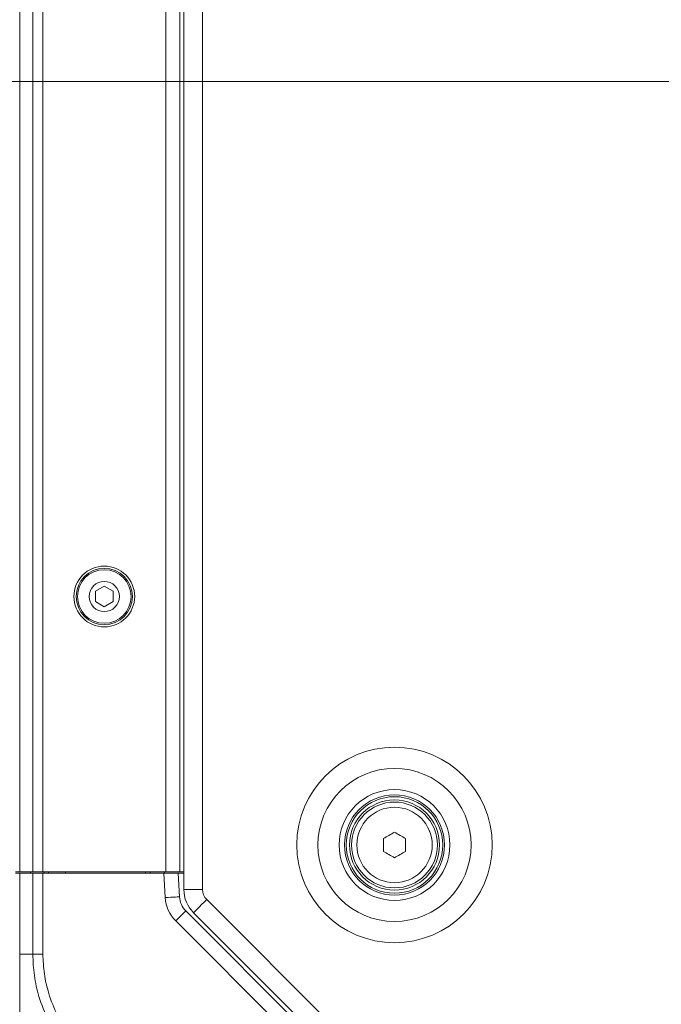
# Model space of a CAD drawing. Header units: millimetres. Extents: x 0 to 1118, y 0 to 864.
# Tile 451 of 512: x 789 to 811, y 387 to 422. Entities that reach past the tile are written whole.
import ezdxf

# ---------------------------------------------------------------- set-up
doc = ezdxf.new("R2010")
doc.units = ezdxf.units.MM
doc.styles.add('SLDTEXTSTYLE0', font='TXT', dxfattribs={"width": 0.605})
doc.dimstyles.new('SLDDIMSTYLE3', dxfattribs={"dimtxt": 3.175, "dimasz": 3.302, "dimexe": 0, "dimexo": 0.0625, "dimgap": 0.79375, "dimtad": 0, "dimtih": 1, "dimtoh": 1, "dimdec": 1, "dimlfac": 4, "dimrnd": 1e-09, "dimzin": 12, "dimdsep": 46, "dimtxsty": 'SLDTEXTSTYLE0', "dimsah": 1, "dimcen": 0.09, "dimadec": 0, "dimazin": 3, "dimtfac": 1, "dimtofl": 0, "dimtmove": 0, "dimatfit": 3, "dimfxl": 1, "dimfrac": 2, "dimtolj": 1, "dimtzin": 12, "dimarcsym": 0})
doc.dimstyles.new('SLDDIMSTYLE8', dxfattribs={"dimtxt": 3.175, "dimasz": 3.302, "dimexe": 0, "dimexo": 0.0625, "dimgap": 0.79375, "dimtad": 0, "dimtih": 1, "dimtoh": 1, "dimlfac": 4, "dimrnd": 1e-09, "dimzin": 12, "dimdsep": 46, "dimtxsty": 'SLDTEXTSTYLE0', "dimsah": 1, "dimcen": 0.09, "dimadec": 0, "dimazin": 3, "dimtfac": 1, "dimtofl": 0, "dimtmove": 0, "dimatfit": 3, "dimfxl": 1, "dimfrac": 2, "dimtolj": 1, "dimtzin": 12, "dimarcsym": 0})
doc.dimstyles.new('SLDDIMSTYLE9', dxfattribs={"dimtxt": 3.175, "dimasz": 3.302, "dimexe": 0, "dimexo": 0.0625, "dimgap": 0.79375, "dimtad": 0, "dimlfac": 4, "dimrnd": 1e-09, "dimzin": 12, "dimdsep": 46, "dimtxsty": 'SLDTEXTSTYLE0', "dimsah": 1, "dimcen": 0.09, "dimadec": 0, "dimazin": 3, "dimtfac": 1, "dimtofl": 0, "dimtmove": 0, "dimatfit": 3, "dimfxl": 1, "dimfrac": 2, "dimtolj": 1, "dimtzin": 12, "dimarcsym": 0})

# ---------------------------------------------------------------- blocks, each defined once
blk = doc.blocks.new('_D_18')
at = {"color": 7, "linetype": 'Continuous', "lineweight": 0}
for p, q in [((870.233, 419.658), (698.437, 419.658)), ((700.037, 419.658), (700.037, 403.595)), ((700.037, 382.658), (700.037, 398.722)), ((791.922, 382.658), (698.437, 382.658))]:
    blk.add_line(p, q, dxfattribs=at)
for points in [[(700.037, 419.658), (699.529, 416.356), (700.545, 416.356)], [(700.037, 382.658), (700.545, 385.96), (699.529, 385.96)]]:
    blk.add_solid(points, dxfattribs=at)
at = {"color": 7, "linetype": 'Continuous', "lineweight": 0, "insert": (698.463, 402.815), "char_height": 3.175, "attachment_point": 1, "style": 'SLDTEXTSTYLE0'}
blk.add_mtext('D', dxfattribs=at)
blk = doc.blocks.new('_D_19')
at = {"color": 7, "linetype": 'Continuous', "lineweight": 0}
for p, q in [((716.762, 401.364), (716.762, 352.295)), ((796.035, 372.505), (796.035, 352.295)), ((716.762, 353.895), (754.097, 353.895)), ((796.035, 353.895), (757.007, 353.895))]:
    blk.add_line(p, q, dxfattribs=at)
for points in [[(716.762, 353.895), (720.064, 353.387), (720.064, 354.403)], [(796.035, 353.895), (792.733, 354.403), (792.733, 353.387)]]:
    blk.add_solid(points, dxfattribs=at)
at = {"color": 7, "linetype": 'Continuous', "lineweight": 0, "insert": (754.097, 355.552), "char_height": 3.175, "attachment_point": 1, "style": 'SLDTEXTSTYLE0'}
blk.add_mtext('A', dxfattribs=at)
blk = doc.blocks.new('_D_20')
at = {"color": 7, "linetype": 'Continuous', "lineweight": 0}
for p, q in [((766.16, 388.808), (766.16, 364.031)), ((796.035, 372.505), (796.035, 364.031)), ((766.16, 365.631), (775.64, 365.631)), ((796.035, 365.631), (786.554, 365.631))]:
    blk.add_line(p, q, dxfattribs=at)
for points in [[(766.16, 365.631), (769.462, 365.123), (769.462, 366.139)], [(796.035, 365.631), (792.733, 366.139), (792.733, 365.123)]]:
    blk.add_solid(points, dxfattribs=at)
at = {"color": 7, "linetype": 'Continuous', "lineweight": 0, "insert": (775.64, 367.288), "char_height": 3.175, "attachment_point": 1, "style": 'SLDTEXTSTYLE0'}
blk.add_mtext('119.5', dxfattribs=at)
blk = doc.blocks.new('_D_21')
at = {"color": 7, "linetype": 'Continuous', "lineweight": 0}
for p, q in [((999.66, 390.433), (999.66, 352.596)), ((796.035, 372.505), (796.035, 352.596)), ((796.035, 354.196), (892.39, 354.196)), ((999.66, 354.196), (903.304, 354.196))]:
    blk.add_line(p, q, dxfattribs=at)
for points in [[(796.035, 354.196), (799.337, 353.688), (799.337, 354.704)], [(999.66, 354.196), (996.358, 354.704), (996.358, 353.688)]]:
    blk.add_solid(points, dxfattribs=at)
at = {"color": 7, "linetype": 'Continuous', "lineweight": 0, "insert": (892.39, 355.852), "char_height": 3.175, "attachment_point": 1, "style": 'SLDTEXTSTYLE0'}
blk.add_mtext('814.5', dxfattribs=at)

msp = doc.modelspace()

# ---------------------------------------------------------------- linework, layer by layer
at = {"color": 7, "linetype": 'Continuous', "lineweight": 15}
for p, q in [((794.5473, 391.4157), (794.5473, 449.4009)), ((794.4098, 448.7833), (794.4098, 392.0333)), ((791.7634, 402.0192), (791.4509, 401.8387)), ((791.4509, 401.8387), (791.4509, 401.4779)), ((792.0759, 401.8387), (791.7634, 402.0192)), ((792.0759, 401.4779), (792.0759, 401.8387)), ((791.4509, 401.4779), (791.7634, 401.2975)), ((791.7634, 401.2975), (792.0759, 401.4779)), ((801.5223, 392.7471), (801.5223, 393.1945)), ((802.2973, 393.1945), (802.2973, 392.7471)), ((788.8063, 392.0333), (788.6598, 392.0333)), ((788.6598, 391.9833), (788.8063, 391.9833)), ((789.2634, 392.0333), (788.8063, 392.0333)), ((788.8063, 391.9833), (789.2634, 391.9833)), ((789.1857, 392.0333), (789.1848, 391.9833)), ((789.6169, 392.0333), (789.2634, 392.0333)), ((789.2634, 391.9833), (789.6169, 391.9833)), ((789.6169, 392.0333), (793.9098, 392.0333)), ((789.6169, 391.9833), (793.8508, 391.9833)), ((789.659, 392.0333), (789.6598, 391.9833)), ((789.8098, 391.9833), (789.8098, 392.0333)), ((790.4107, 392.0333), (790.4098, 391.9833)), ((793.209, 392.0333), (793.2098, 391.9833)), ((793.3723, 391.9833), (793.3723, 392.0333)), ((793.8508, 391.9833), (794.3515, 391.9833)), ((793.8723, 392.0333), (793.8723, 391.9833)), ((794.4098, 392.0333), (793.9098, 392.0333)), ((794.3515, 391.9833), (794.3948, 391.1583)), ((794.3515, 391.9833), (794.5473, 391.9833)), ((794.5473, 392.0333), (794.4098, 392.0333)), ((794.6134, 390.6672), (799.5902, 385.6905)), ((799.5416, 385.9451), (794.8842, 390.6026))]:
    msp.add_line(p, q, dxfattribs=at)
at = {"color": 9, "linetype": 'Continuous', "lineweight": 0}
for p, q in [((795.1973, 391.4157), (795.1973, 449.4009)), ((788.8063, 448.7833), (788.8063, 392.0333)), ((789.2634, 392.0333), (789.2634, 448.7833)), ((789.6169, 448.7833), (789.6169, 392.0333)), ((793.9098, 392.0333), (793.9098, 448.7833)), ((788.8063, 391.9833), (788.8063, 389.1584)), ((789.2634, 389.1584), (789.2634, 391.9833)), ((789.6169, 391.9833), (789.6169, 389.1588)), ((793.8954, 391.1321), (793.8508, 391.9833)), ((795.1973, 391.4157), (794.5473, 391.4157)), ((800.0012, 386.4048), (795.3438, 391.0622)), ((799.2366, 385.3369), (794.2599, 390.3137)), ((788.8062, 389.1583), (789.2634, 389.1583))]:
    msp.add_line(p, q, dxfattribs=at)
at = {"color": 7, "linetype": 'Continuous', "lineweight": 15, "flags": 128}
for points in [[(801.5223, 393.1945), (801.5707, 393.2225), (801.6192, 393.2504), (801.6676, 393.2784), (801.7161, 393.3064), (801.7645, 393.3344), (801.813, 393.3624), (801.8614, 393.3903), (801.9098, 393.4183)], [(801.9098, 393.4183), (801.9582, 393.3903), (802.0067, 393.3624), (802.0551, 393.3344), (802.1036, 393.3064), (802.152, 393.2784), (802.2005, 393.2504), (802.2489, 393.2225), (802.2973, 393.1945)], [(801.9098, 392.5234), (801.8614, 392.5513), (801.813, 392.5793), (801.7645, 392.6072), (801.7161, 392.6352), (801.6676, 392.6632), (801.6192, 392.6912), (801.5707, 392.7191), (801.5223, 392.7471)], [(802.2973, 392.7471), (802.2489, 392.7191), (802.2005, 392.6912), (802.152, 392.6632), (802.1036, 392.6352), (802.0551, 392.6072), (802.0067, 392.5793), (801.9582, 392.5513), (801.9098, 392.5234)]]:
    msp.add_lwpolyline(points, dxfattribs=at)
at = {"color": 9, "linetype": 'Continuous', "lineweight": 0, "flags": 128}
for points in [[(794.3948, 391.1583), (794.3852, 391.1578), (794.3568, 391.1563), (794.3106, 391.1539), (794.2485, 391.1506), (794.1728, 391.1467), (794.0865, 391.1422), (793.9929, 391.1373), (793.8954, 391.1321)], [(795.3438, 391.0622), (795.2541, 390.9725), (795.1679, 390.8863), (795.0884, 390.8068), (795.0188, 390.7372), (794.9616, 390.68), (794.9191, 390.6376), (794.893, 390.6114), (794.8842, 390.6026)], [(794.6134, 390.6672), (794.6066, 390.6604), (794.5865, 390.6403), (794.5538, 390.6077), (794.5098, 390.5637), (794.4563, 390.5101), (794.3952, 390.449), (794.3288, 390.3827), (794.2599, 390.3137)]]:
    msp.add_lwpolyline(points, dxfattribs=at)
at = {"color": 7, "linetype": 'Continuous', "lineweight": 15}
for centre, radius in [((791.7634, 401.6583), 1.0625), ((791.7634, 401.6583), 0.9837), ((791.7634, 401.6583), 0.9375), ((791.7634, 401.6583), 0.5278), ((801.9098, 392.9708), 1.75), ((801.9098, 392.9708), 1.6875), ((801.9098, 392.9708), 1.575), ((801.9098, 392.9708), 1.5)]:
    msp.add_circle(centre, radius, dxfattribs=at)
at = {"color": 9, "linetype": 'Continuous', "lineweight": 0}
for radius in [3.4162, 2.6769, 1.9375, 1.3179]:
    msp.add_circle((801.9098, 392.9708), radius, dxfattribs=at)
at = {"color": 7, "linetype": 'Continuous', "lineweight": 15}
for centre, radius, start in [((795.6973, 391.4157), 1.15, 180), ((795.1437, 391.1976), 0.75, 183)]:
    msp.add_arc(centre, radius, start, 225, dxfattribs=at)
at = {"color": 9, "linetype": 'Continuous', "lineweight": 0}
for centre, radius, start in [((795.6973, 391.4157), 0.5, 180), ((795.1437, 391.1976), 1.25, 183)]:
    msp.add_arc(centre, radius, start, 225, dxfattribs=at)
for points, knots in [([(788.8063, 389.1584), (788.8063, 388.9864), (788.8062, 388.52), (788.8106, 387.7687), (788.818, 386.9372), (788.8236, 386.1724), (788.8251, 385.4815), (788.8217, 384.8975), (788.8156, 384.4485), (788.8081, 384.0927), (788.807, 384.0417), (788.8064, 384.0118)], [0, 0, 0, 0, 0.0638835, 0.1732044, 0.2825205, 0.3916673, 0.5008077, 0.6162097, 0.7289436, 0.8416759, 1, 1, 1, 1]), ([(789.2634, 389.1584), (789.2878, 389.1584), (789.3368, 389.1585), (789.4245, 389.1586), (789.5187, 389.1587), (789.5842, 389.1588), (789.6169, 389.1588)], [0, 0, 0, 0, 0.2500048, 0.5, 0.7499926, 1, 1, 1, 1]), ([(794.4099, 384.0118), (794.2327, 384.0174), (793.7673, 384.0319), (793.0148, 384.1785), (792.1933, 384.4829), (791.4286, 384.9284), (790.7772, 385.4743), (790.2244, 386.119), (789.7809, 386.8453), (789.4745, 387.6235), (789.2957, 388.4046), (789.2744, 388.9054), (789.2636, 389.1584)], [0, 0, 0, 0, 0.0657962, 0.1727607, 0.2828938, 0.3897569, 0.4997972, 0.596871, 0.7039463, 0.8142113, 0.9061255, 1, 1, 1, 1]), ([(789.6171, 389.1588), (789.6273, 388.926), (789.6477, 388.4604), (789.8159, 387.7384), (790.1076, 387.015), (790.5222, 386.3413), (791.0365, 385.7424), (791.6401, 385.2334), (792.3438, 384.815), (793.1094, 384.526), (793.8084, 384.3843), (794.2453, 384.3707), (794.4104, 384.3655)], [0, 0, 0, 0, 0.0929147, 0.1858151, 0.2944777, 0.4031618, 0.5002013, 0.6086253, 0.7170442, 0.8255689, 0.9340812, 1, 1, 1, 1])]:
    msp.add_open_spline(points, degree=3, knots=knots, dxfattribs=at)

# ---------------------------------------------------------------- dimensions: what is measured, and where the dimension line sits
at = {"color": 7, "linetype": 'Continuous', "lineweight": 0}
dim = msp.add_linear_dim(base=(700.0372, 419.6583), p1=(793.5223, 382.6583), p2=(871.8326, 419.6583), angle=90, text='D', dimstyle='SLDDIMSTYLE8', dxfattribs=at)
dim.commit()
dim.dimension.update_dxf_attribs({"geometry": '_D_18', "text_midpoint": (700.0372, 401.1583), "dimtype": 160})
dim = msp.add_linear_dim(base=(716.7622, 353.8952), p1=(796.0348, 374.1052), p2=(716.7622, 402.9636), text='A', dimstyle='SLDDIMSTYLE9', dxfattribs=at)
dim.commit()
dim.dimension.update_dxf_attribs({"geometry": '_D_19', "text_midpoint": (755.5521, 353.8952), "dimtype": 160})
for base, p2, picture, middle in [((999.6598, 354.1955), (999.6598, 392.0333), '_D_21', (897.8473, 354.1955)), ((766.1598, 365.6312), (766.1598, 390.4082), '_D_20', (781.0973, 365.6312))]:
    dim = msp.add_linear_dim(base=base, p1=(796.0348, 374.1052), p2=p2, dimstyle='SLDDIMSTYLE3', dxfattribs=at)
    dim.commit()
    dim.dimension.update_dxf_attribs({"geometry": picture, "text_midpoint": middle, "dimtype": 160})

doc.saveas('drawing.dxf')
